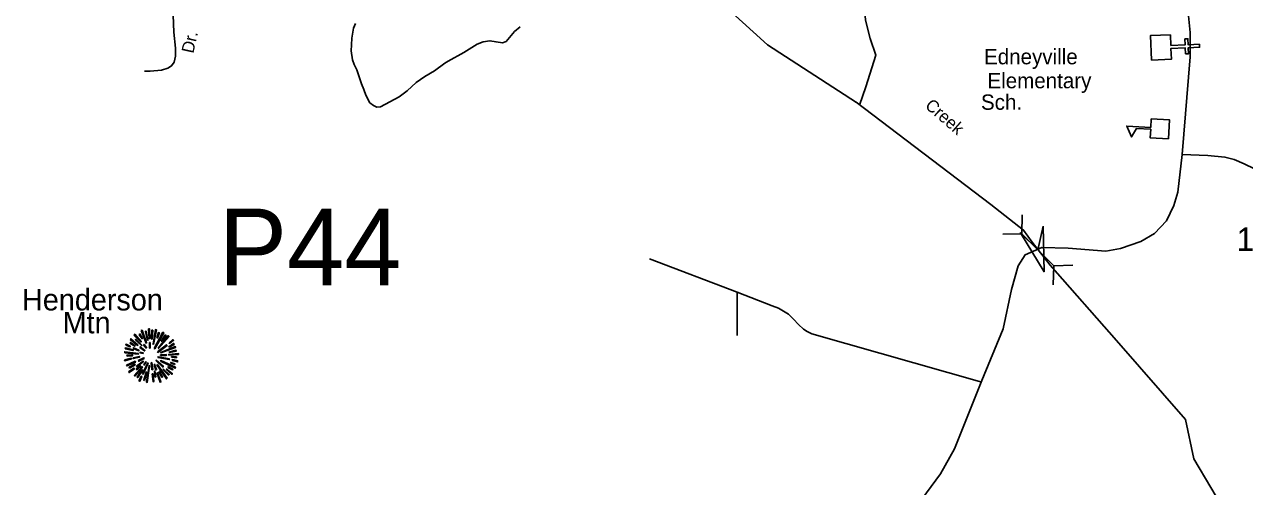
# Model space of a CAD drawing. Extents: x 884530 to 1028605, y 526725 to 653634.
# Drawn here: x 989930 to 996441, y 605531 to 607998 of the extents above; entities that cross this region are included whole.
import ezdxf

# ---------------------------------------------------------------- set-up
doc = ezdxf.new("R2010")
doc.units = 0
for name, color, linetype in [('Exist Cultural Church CELL', 7, 'Continuous'), ('Exist Cultural Educational Facility Elementary CELL', 7, 'Continuous'), ('Exist Cultural Educational Facility High Label', 7, 'Continuous'), ('Exist Geographical Mountain Summit CELL', 7, 'Continuous'), ('Exist Geographical Mountain Summit Label', 7, 'Continuous'), ('Exist Hydrographic Creek Single Shore', 7, 'Continuous'), ('Exist Hydrographic Creek Single Shore Label', 7, 'Continuous'), ('Exist Road Non-System Type 51', 7, 'Continuous'), ('Exist Road Non-System Type 51 Label', 7, 'Continuous'), ('Exist Road Secondary Structure Pipe Attributed CELL', 7, 'Continuous'), ('Exist Road Secondary Structure Pipe CELL', 7, 'Continuous'), ('Exist Road Secondary Structure Pipe Number Label', 7, 'Continuous'), ('Exist Road Secondary Type 41 Attributed', 7, 'Continuous'), ('Exist Road Secondary Type 51 Attributed', 7, 'Continuous'), ('Exist Road Secondary Type 51 Number Label', 7, 'Continuous')]:
    doc.layers.add(name, color=color, linetype=linetype)

msp = doc.modelspace()

# ---------------------------------------------------------------- linework, layer by layer
at = {"layer": 'Exist Cultural Church CELL'}
msp.add_lwpolyline([(996045.3, 607942.8), (996047.9, 607885.9), (996123.9, 607889.2), (996122.5, 607921.2), (996138.5, 607921.9), (996139.9, 607889.9), (996200, 607892.5), (996200.7, 607876.5), (996140.6, 607873.9), (996142, 607842), (996126, 607841.3), (996124.6, 607873.2), (996048.5, 607869.9), (996050.9, 607812.3), (995944.6, 607807.7), (995938.9, 607938.2)], close=True, dxfattribs=at)
at = {"layer": 'Exist Cultural Educational Facility Elementary CELL'}
msp.add_lwpolyline([(996035.2, 607386.6), (995937.5, 607392.5), (995940.2, 607438.5), (995865.3, 607443.1), (995838.3, 607397.6), (995812.6, 607455.9), (995940.8, 607448.1), (995943.6, 607494), (996041.4, 607488.1)], close=True, dxfattribs=at)
at = {"layer": 'Exist Geographical Mountain Summit CELL'}
for points in [[(990591.8, 606372.8), (990595.9, 606320.8), (990599.1, 606321.2), (990597.7, 606373.9)], [(990494.4, 606315.3), (990534, 606284.8), (990536.2, 606287), (990498.1, 606319.7)], [(990514.8, 606340.1), (990550.7, 606302.6), (990554, 606305.2), (990518.8, 606344.8)], [(990522.7, 606312.4), (990555.4, 606283.4), (990557.6, 606285.5), (990525.6, 606317.5)], [(990542.3, 606341.5), (990558, 606319.7), (990559.8, 606321.2), (990546.4, 606345.5)], [(990553.2, 606363.4), (990579.4, 606296.5), (990582.4, 606297.5), (990558.4, 606365.9)], [(990587.1, 606311.4), (990589.6, 606312.1), (990580.6, 606360), (990576.2, 606359)], [(990607.8, 606318.7), (990611.8, 606318.7), (990615.4, 606365.9), (990610, 606365.9)], [(990619.8, 606290.3), (990634.7, 606367.3), (990629.2, 606369.1), (990616.5, 606291)], [(990623, 606268.5), (990626, 606266.7), (990674.6, 606351.3), (990669.2, 606355)], [(990637.5, 606325.5), (990640.9, 606324.4), (990650.3, 606351.3), (990645.6, 606353.1)], [(990644.1, 606269.9), (990646.3, 606267.8), (990701.9, 606332), (990697.9, 606336.8)], [(990681.6, 606341.5), (990660.5, 606308.1), (990663.4, 606307), (990685.9, 606338.3)], [(990701.9, 606297.9), (990703.7, 606295.4), (990726.6, 606311.7), (990723, 606315.3)], [(990466, 606245.2), (990538, 606238.3), (990538.3, 606241.2), (990466, 606250.3)], [(990468.6, 606266.3), (990510, 606256.8), (990511.2, 606260.1), (990469.7, 606271)], [(990471.5, 606285.5), (990494, 606276.9), (990495.1, 606279.8), (990473, 606290.7)], [(990493.3, 606296.5), (990519.1, 606280.1), (990521.3, 606282.7), (990496.2, 606300.4)], [(990510, 606268.5), (990540.5, 606256.5), (990541.7, 606258.6), (990512.2, 606272.5)], [(990546.4, 606273.9), (990571.5, 606255), (990573.6, 606257.9), (990548.9, 606277.2)], [(990546.7, 606244.1), (990563.8, 606241.9), (990564.2, 606244.1), (990547.5, 606248.5)], [(990566, 606287), (990579.8, 606270.6), (990582, 606272.8), (990569.3, 606290)], [(990597.3, 606299.4), (990598.7, 606270.3), (990601.3, 606270.6), (990601.3, 606299.7)], [(990640.9, 606249.9), (990642.7, 606247.4), (990691.3, 606283.4), (990688.1, 606287.7)], [(990657.9, 606247.1), (990659, 606244.8), (990737.1, 606273.5), (990735.3, 606278.3)], [(990700.1, 606233.2), (990752.4, 606236.5), (990752.8, 606241.2), (990700.5, 606236.5)], [(990701.9, 606275.1), (990729.5, 606290), (990726.6, 606295), (990700.5, 606277.6)], [(990703.7, 606247.1), (990740.5, 606253.6), (990739, 606259), (990702.3, 606249.3)], [(990464.6, 606207.4), (990466, 606202.3), (990502.1, 606212.9), (990499.9, 606216.1)], [(990474.4, 606179.8), (990477, 606175.1), (990522.4, 606195.1), (990520.9, 606199.8)], [(990478.1, 606227.8), (990507.8, 606229.2), (990507.8, 606232.8), (990477, 606232.8)], [(990491.9, 606163.8), (990520.9, 606180.5), (990518.8, 606184.2), (990489.7, 606168.9)], [(990510.4, 606218.7), (990511.5, 606214), (990544.6, 606222.3), (990543.9, 606226)], [(990528.2, 606173.3), (990531.1, 606169.6), (990565.6, 606198), (990563.8, 606200.5)], [(990538, 606204.5), (990540.2, 606199.8), (990568.9, 606215), (990567.9, 606218.3)], [(990559.8, 606133.3), (990564.2, 606131.5), (990590.7, 606189.9), (990588.2, 606190.7)], [(990566.7, 606182.7), (990570, 606179.8), (990580.2, 606196.2), (990578.3, 606197.6)], [(990581.2, 606087.9), (990586, 606086.8), (990598.7, 606176.1), (990595.5, 606176.9)], [(990606.7, 606191.8), (990610.7, 606154.8), (990615.1, 606155.1), (990610, 606192.6)], [(990622.7, 606183.1), (990631.4, 606153.3), (990635.4, 606155.1), (990624.9, 606184.2)], [(990631.1, 606203.4), (990669.6, 606168.2), (990672.1, 606172.5), (990632.9, 606205.6)], [(990637.2, 606180.9), (990687.7, 606106), (990691.3, 606108.9), (990639.7, 606182)], [(990642.3, 606220.5), (990703, 606208.6), (990704.1, 606212.9), (990643.4, 606224.2)], [(990656.1, 606200.9), (990734.3, 606162.7), (990736.1, 606168.2), (990657.6, 606203.8)], [(990656.9, 606234.4), (990656.9, 606231.4), (990687, 606231.4), (990687.7, 606236.5)], [(990709.6, 606190.7), (990730.6, 606182.7), (990732.4, 606187.1), (990711, 606194)], [(990715, 606221.3), (990741.5, 606219), (990741.5, 606223.4), (990715.4, 606224.5)], [(990719, 606204.1), (990747.3, 606196.9), (990748, 606202.3), (990720, 606208.6)], [(990485.7, 606143.1), (990488.6, 606139.1), (990517, 606160.2), (990514.4, 606163.4)], [(990516.6, 606123.5), (990519.5, 606120.9), (990560.2, 606168.6), (990557.3, 606170.7)], [(990531.9, 606154.8), (990551.1, 606172.9), (990547.8, 606175.1), (990527.5, 606158)], [(990556.6, 606154.8), (990531.5, 606115.5), (990534.7, 606113), (990560.6, 606152.5)], [(990541.7, 606096.2), (990546.4, 606093.3), (990557.3, 606118), (990554, 606120.2)], [(990571.5, 606098.1), (990583.4, 606140.9), (990579.8, 606141.3), (990567.1, 606099.1)], [(990612.9, 606133.3), (990616.5, 606090.8), (990620.5, 606091.8), (990617.2, 606133.3)], [(990632.5, 606116.6), (990627.1, 606146.4), (990623.8, 606146.4), (990628.2, 606115.5)], [(990637.2, 606138), (990654.7, 606088.2), (990659, 606090), (990640.1, 606138.8)], [(990647.7, 606143.8), (990663.7, 606114.4), (990667.8, 606116.6), (990651.4, 606145.3)], [(990669.6, 606155.1), (990699.7, 606126), (990703, 606128.6), (990671.8, 606157.6)], [(990686.3, 606155.8), (990716.8, 606130), (990720, 606133.6), (990688.1, 606158.4)], [(990695.4, 606166.8), (990720.4, 606153.7), (990723, 606157.3), (990697.6, 606170.7)]]:
    msp.add_lwpolyline(points, close=True, dxfattribs=at)
at = {"layer": 'Exist Hydrographic Creek Single Shore'}
for points in [[(994371, 607580.9), (993895.8, 607890.1), (993475.9, 608272.4), (993259.3, 608379.1), (992970.4, 608467)], [(994476, 608179), (994411.8, 608109), (994417.7, 608021.5), (994443.9, 607922.2), (994473.1, 607834.7), (994420.6, 607665.5), (994385.6, 607566.3)], [(996163, 604599.4), (996387.5, 604952), (996421.1, 605210.7), (996351.6, 605372.9), (996169.8, 605678.4), (996126, 605889.6), (995758.1, 606310.8), (995404.7, 606713.2), (995307.3, 606835.1), (995261.8, 606900), (995086.8, 607037.1), (994368.1, 607583.8)]]:
    msp.add_lwpolyline(points, dxfattribs=at)
at = {"layer": 'Exist Road Non-System Type 51'}
for q in [(993266, 606747.5), (993734.2, 606337.9)]:
    msp.add_line((993732.8, 606568.7), q, dxfattribs=at)
for points in [[(990654.4, 609227.5), (990675, 609162.1), (990681.5, 609124.8), (990686.6, 609090.2), (990695.5, 608924.6), (990699.4, 608693.5), (990694.3, 608639.5), (990675.8, 608553.9), (990668.5, 608511.2), (990668.5, 608462.4), (990675, 608407.2), (990685.3, 608367.4), (990700.7, 608327.6), (990712.2, 608280.1), (990720.2, 608140.8), (990727.6, 607956.6), (990736.6, 607870.6), (990736.6, 607828.3), (990728.9, 607797.4), (990716.1, 607776.9), (990695.5, 607764.1), (990662.1, 607753.6), (990600.6, 607748.6), (990571, 607748.6)], [(991697.9, 608002.7), (991685.7, 607978.2), (991676.7, 607925.2), (991675.9, 607889), (991674.3, 607857.5), (991681.4, 607809.4), (991690.8, 607783.4), (991703.4, 607756.6), (991729.2, 607680.2), (991741.8, 607651.1), (991752.2, 607619.8), (991773.5, 607580.2), (991792.6, 607565.9), (991811.7, 607556.8), (991831.3, 607557.6), (991929.9, 607612.4), (991972.6, 607642.8), (992020.9, 607688), (992066.5, 607720.2), (992118.6, 607750.6), (992174.6, 607790.6), (992191.6, 607801.9), (992275.4, 607847.9), (992289, 607857.9), (992346.3, 607892.7), (992378.5, 607904.9), (992414.5, 607911), (992447.5, 607904.7), (992482.3, 607899.3), (992501, 607906.2), (992546.2, 607960.9), (992575.7, 607984.5)], [(995039.8, 606088.7), (994132.5, 606346.2), (994107.5, 606358), (994087.9, 606371.3), (994060.4, 606395.6), (994035, 606424.3), (994007.1, 606452.1), (993954.2, 606482.8), (993920.8, 606496.7), (993732.8, 606568.7)]]:
    msp.add_lwpolyline(points, dxfattribs=at)
at = {"layer": 'Exist Road Secondary Structure Pipe Attributed CELL'}
msp.add_lwpolyline([(995366.4, 606921.7), (995371.7, 606677.9), (995245.2, 606886.4), (995337.6, 606794.9)], close=True, dxfattribs=at)
at = {"layer": 'Exist Road Secondary Structure Pipe CELL'}
for p, q in [((995254.8, 606982), (995252.1, 606880.5)), ((995150.6, 606877.7), (995252.1, 606880.5)), ((995423.1, 606709.4), (995252.1, 606880.5)), ((995420.3, 606607.9), (995423.1, 606709.4)), ((995524.6, 606712.2), (995423.1, 606709.4))]:
    msp.add_line(p, q, dxfattribs=at)
at = {"layer": 'Exist Road Secondary Type 41 Attributed'}
msp.add_lwpolyline([(996493.7, 607226.7), (996438.3, 607253.4), (996386.3, 607277.1), (996335.9, 607290.1), (996245, 607297.8), (996108.6, 607304.6)], dxfattribs=at)
at = {"layer": 'Exist Road Secondary Type 51 Attributed'}
for points in [[(995920.7, 609089.4), (995945.2, 608947.2), (995998.3, 608713.3), (996101.5, 608208.3), (996129.3, 608107.2), (996142.3, 608043.8), (996151.4, 607955.9), (996150.7, 607825.2), (996108.6, 607304.6)], [(996108.6, 607304.6), (996085.6, 607102.9), (996063.2, 607031), (996024.2, 606949.1), (995961.1, 606882.3), (995887.3, 606840.1), (995779.5, 606801.3), (995700.1, 606787), (995499, 606803.7), (995359.3, 606806.5), (995269.9, 606767.4), (995233.6, 606708.7), (995197.3, 606582.9), (995152.6, 606373.2), (995039, 606096.4), (994893.7, 605733), (994818.3, 605598.8), (994625.5, 605336.1)]]:
    msp.add_lwpolyline(points, dxfattribs=at)

# ---------------------------------------------------------------- texts
at = {"layer": 'Exist Cultural Educational Facility High Label'}
for s, p in [('Edneyville', (995050.9, 607785.2)), ('Elementary', (995069.1, 607657.2)), ('Sch.', (995034.6, 607542.4))]:
    msp.add_text(s, height=82.02, dxfattribs=at).set_placement(p)
at = {"layer": 'Exist Geographical Mountain Summit Label'}
for s, p in [('Henderson', (989917.7, 606471.3)), ('Mtn', (990134.2, 606348.9))]:
    msp.add_text(s, height=114.83, dxfattribs=at).set_placement(p)
at = {"layer": 'Exist Hydrographic Creek Single Shore Label'}
msp.add_text('Creek', height=65.62, rotation=318.95214, dxfattribs=at).set_placement((994731.6, 607557.8))
msp.add_text('Creek', height=65.62, rotation=318.95214, dxfattribs=at).set_placement((994731.6, 607557.8))
at = {"layer": 'Exist Road Non-System Type 51 Label'}
msp.add_text('Dr.', height=65.62, rotation=77.537, dxfattribs=at).set_placement((990831.5, 607840.4))
at = {"layer": 'Exist Road Secondary Structure Pipe Number Label'}
msp.add_text('P44', height=410.1, dxfattribs=at).set_placement((990966.1, 606604.8))
at = {"layer": 'Exist Road Secondary Type 51 Number Label'}
msp.add_text('1725', height=125, dxfattribs=at).set_placement((996398.7, 606789.1))

doc.saveas('drawing.dxf')
